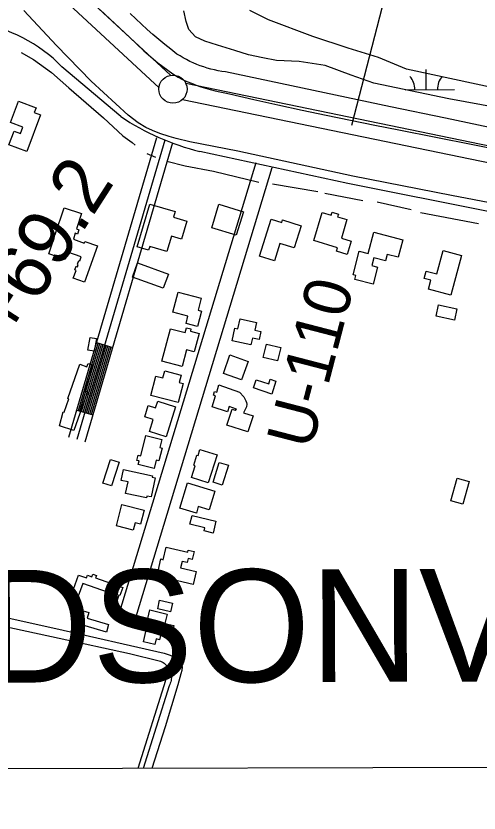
# Model space of a CAD drawing. Extents: x 3361039 to 3398939, y 576572 to 602007.
# Drawn here: x 3393518 to 3394340, y 581957 to 583372 of the extents above; entities that cross this region are included whole.
import ezdxf

# ---------------------------------------------------------------- set-up
doc = ezdxf.new("R2010")
doc.units = 0
for name, color, linetype in [('V-BLDG-OTLN', 7, 'Continuous'), ('V-DTCH-CNTR', 7, 'Continuous'), ('V-FLOD-BASE', 7, 'Continuous'), ('V-GRID-FRAM', 7, 'Continuous'), ('V-LEVE-TOET', 7, 'Continuous'), ('V-RIVR-EDGE', 7, 'Continuous'), ('V-RIVR-RANG', 7, 'Continuous'), ('V-RIVR-RANG-IDEN', 7, 'Continuous'), ('V-ROAD-CNTR', 7, 'Continuous'), ('V-SITE-VEGE', 7, 'Continuous'), ('V-SURV-IDEN', 7, 'Continuous'), ('V-SURV-LINE', 7, 'Continuous'), ('V-TOPO-GNAM-IDEN', 7, 'Continuous'), ('V-TOPO-SHOR', 7, 'Continuous'), ('V-WETL-SWMP', 7, 'Continuous')]:
    doc.layers.add(name, color=color, linetype=linetype)

msp = doc.modelspace()

# ---------------------------------------------------------------- linework, layer by layer
at = {"layer": 'V-BLDG-OTLN'}
for points in [[(3393523, 583220.9), (3393554.2, 583209.1), (3393551, 583200.7), (3393562.1, 583196.6), (3393537.7, 583131.6), (3393505.9, 583143.6), (3393515, 583168), (3393526.5, 583163.6), (3393530.8, 583174.8), (3393508.8, 583183.1)], [(3393733.7, 582962.4), (3393755.8, 583037.9), (3393800.7, 583024.8), (3393797.9, 583015.1), (3393821.5, 583008.2), (3393812.1, 582975.8), (3393794.1, 582981.1), (3393786.3, 582954.3), (3393755.7, 582963.2), (3393753.7, 582956.5)], [(3393878.4, 583037.9), (3393921.9, 583024.7), (3393909.2, 582982.9), (3393865.7, 582996)], [(3393620.5, 582975.9), (3393639.7, 582969), (3393640.8, 582972.1), (3393662.9, 582964.3), (3393640.1, 582899.7), (3393620.2, 582906.8), (3393625.1, 582920.5), (3393623, 582921.3), (3393625.3, 582927.9), (3393627.7, 582927.1), (3393629.1, 582931.2), (3393627.6, 582931.7), (3393629.9, 582938.2), (3393631.9, 582937.5), (3393634.3, 582944.3), (3393610.7, 582952.7), (3393606, 582939.6), (3393576.5, 582950), (3393583.4, 582969.4), (3393580.1, 582973.1), (3393582.2, 582980.7), (3393587.8, 582984.1), (3393603.7, 583031.8), (3393634.9, 583021.5), (3393625.9, 582994.2), (3393629.9, 582992.8), (3393627.4, 582985), (3393623.2, 582986.4)], [(3394088.8, 582960.7), (3394046.7, 582973.4), (3394061.9, 583023.5), (3394077.8, 583018.7), (3394079.4, 583023.9), (3394090.5, 583020.6), (3394089, 583015.6), (3394105.6, 583010.6), (3394095.7, 582977.9), (3394113.3, 582972.6), (3394106.1, 582949), (3394087, 582954.8)], [(3393950.5, 582945.7), (3393971, 583011.4), (3393990, 583005.4), (3393991.5, 583010), (3394024.1, 582999.8), (3394011.8, 582960.5), (3393986.8, 582968.3), (3393977.1, 582937.4)], [(3394153.5, 582988.4), (3394204.6, 582974.8), (3394196.3, 582943.7), (3394177, 582948.9), (3394173.9, 582937.2), (3394153.5, 582942.6), (3394149.9, 582929), (3394159.9, 582926.4), (3394151.8, 582896.1), (3394119.8, 582904.6), (3394121.6, 582911.2), (3394116.4, 582912.6), (3394127.5, 582954.5), (3394143.4, 582950.3)], [(3394289.9, 582876.3), (3394250.2, 582887.1), (3394254.6, 582903), (3394242.5, 582906.3), (3394246.1, 582919.2), (3394264.8, 582914.2), (3394276, 582955.6), (3394308.9, 582946.7)], [(3393734.3, 582933.7), (3393788.8, 582914), (3393779.7, 582888.9), (3393725.2, 582908.6)], [(3393796.8, 582846.2), (3393806.1, 582881.8), (3393847.2, 582871), (3393841.6, 582849.8), (3393847.8, 582848.1), (3393840.7, 582821), (3393820.3, 582826.4), (3393823.6, 582839.1)], [(3394267.7, 582859.1), (3394300.5, 582852.3), (3394296.3, 582832.3), (3394263.6, 582839.1)], [(3393935.3, 582788.1), (3393901.9, 582795.3), (3393906.7, 582817.9), (3393912.3, 582816.7), (3393916.1, 582834.4), (3393945.1, 582828.2), (3393942.1, 582814.4), (3393953, 582812.1), (3393949.9, 582797.8), (3393937.9, 582800.3)], [(3393777.1, 582759.3), (3393792.6, 582817), (3393818.5, 582810), (3393820.8, 582818.8), (3393828.9, 582816.6), (3393827.8, 582812.6), (3393843.5, 582808.3), (3393834.8, 582775.8), (3393821.2, 582779.5), (3393813.2, 582749.6)], [(3393646.1, 582778.9), (3393650.3, 582801.3), (3393661.2, 582799.3), (3393656.9, 582776.8)], [(3393963, 582789.8), (3393988.1, 582783.7), (3393982.3, 582759.7), (3393957.2, 582765.7)], [(3393886.4, 582737.4), (3393898.1, 582770.3), (3393930.1, 582758.8), (3393918.4, 582726)], [(3393595.6, 582644.4), (3393602.3, 582669.5), (3393604.1, 582668.9), (3393612.5, 582692.3), (3393610.2, 582693), (3393631.7, 582753.9), (3393644.3, 582749.4), (3393646.3, 582755.3), (3393654, 582752.6), (3393644.9, 582727), (3393647.8, 582725.9), (3393640.9, 582706.6), (3393645.3, 582705), (3393620.9, 582636.4)], [(3393757.6, 582698.6), (3393766.7, 582732.9), (3393779, 582729.7), (3393782.3, 582742.1), (3393811.3, 582734.4), (3393807.9, 582721.5), (3393815, 582719.6), (3393805.9, 582685.7)], [(3393972.3, 582701), (3393939.6, 582711.7), (3393944.4, 582726.4), (3393967, 582719.1), (3393969.6, 582727.1), (3393979.7, 582723.8)], [(3393878.5, 582717.5), (3393915.1, 582704), (3393922.4, 582695.7), (3393926.4, 582688.8), (3393927.3, 582686.2), (3393927.8, 582683.1), (3393927.6, 582678.3), (3393922.1, 582667.7), (3393939, 582662.2), (3393929.6, 582633.6), (3393892.7, 582645.7), (3393902, 582674), (3393907.5, 582672.2), (3393909.4, 582674.3), (3393896.7, 582678.6), (3393893.6, 582669.3), (3393866.4, 582678.1), (3393872.7, 582697.7), (3393868.8, 582699), (3393870.9, 582705.2), (3393874.5, 582704)], [(3393801.7, 582678.5), (3393785.2, 582625.1), (3393755.3, 582634.3), (3393762, 582656), (3393747.1, 582660.6), (3393753.2, 582680.4), (3393766.2, 582676.4), (3393769.9, 582688.3)], [(3393739.9, 582591.1), (3393748.9, 582627.1), (3393777.3, 582620), (3393773.8, 582606), (3393777.6, 582605), (3393771.9, 582582.3), (3393767.2, 582583.4), (3393763.4, 582568.5), (3393735.2, 582575.6), (3393736.8, 582582.1), (3393733.1, 582583), (3393735.5, 582592.2)], [(3393829.9, 582552.5), (3393836.5, 582573.6), (3393833.8, 582574.5), (3393839.4, 582592.5), (3393841.4, 582591.9), (3393844.7, 582602.4), (3393875.2, 582592.8), (3393859.5, 582543.2)], [(3393672.6, 582542.9), (3393686, 582585), (3393701.6, 582580), (3393688.2, 582538)], [(3393709.1, 582566.8), (3393760.7, 582556), (3393760.1, 582553.2), (3393765.4, 582552.1), (3393758.3, 582518.3), (3393750.7, 582519.9), (3393750, 582516.5), (3393713, 582524.3), (3393717.3, 582545.1), (3393705.1, 582547.7)], [(3393868.1, 582544.2), (3393879.1, 582579.5), (3393895.4, 582574.4), (3393884.4, 582539.1)], [(3393809.3, 582498.2), (3393822.6, 582543), (3393871.3, 582528.5), (3393861.4, 582495.3), (3393841.9, 582501.1), (3393838.5, 582489.6)], [(3394289.9, 582511.5), (3394301, 582551.5), (3394322.1, 582545.6), (3394311.1, 582505.7)], [(3393706.1, 582504.8), (3393745.8, 582495), (3393739.6, 582469.9), (3393729.7, 582472.4), (3393726.5, 582459.5), (3393696.7, 582466.9)], [(3393830.9, 582485.5), (3393873.1, 582475.2), (3393868, 582454.2), (3393852.4, 582458), (3393853.7, 582463.5), (3393827.1, 582470.1)], [(3393779.8, 582406.5), (3393785, 582429.1), (3393823.3, 582420.3), (3393824.1, 582423.7), (3393834.5, 582421.4), (3393831.3, 582407.3), (3393823.8, 582409), (3393822.2, 582401.8), (3393813.1, 582403.9), (3393810.4, 582392.1), (3393838.2, 582385.8), (3393833, 582363), (3393774.9, 582376.2), (3393776.9, 582385.2), (3393770.8, 582386.6), (3393775.7, 582408.2)], [(3393659.7, 582374.8), (3393707.9, 582357.7), (3393702.8, 582343.2), (3393701.1, 582343.8), (3393694.4, 582324.8), (3393676.7, 582331.1), (3393682.8, 582348.5), (3393636.9, 582364.7), (3393628.8, 582341.9), (3393619.8, 582345.1), (3393622.7, 582353.4), (3393620.3, 582354.2), (3393629.3, 582379.6), (3393643.5, 582374.5), (3393645.2, 582379.2), (3393653.2, 582376.3), (3393654.9, 582381), (3393661.1, 582378.8)], [(3393773.3, 582334.8), (3393795.9, 582329.8), (3393792.4, 582314.5), (3393769.9, 582319.6)], [(3393678.8, 582278.2), (3393625, 582294), (3393632, 582317.5), (3393647.7, 582312.9), (3393644.8, 582303.1), (3393682.8, 582291.9)], [(3393755.8, 582317.7), (3393786.8, 582310.2), (3393782.8, 582293.6), (3393798.5, 582289.8), (3393794.4, 582273), (3393776.1, 582277.4), (3393773.1, 582264.8), (3393767.4, 582266.2), (3393765, 582256.3), (3393744.7, 582261.2), (3393749.6, 582281.5), (3393746.9, 582282.1), (3393750.1, 582295.1), (3393747.2, 582295.8), (3393749, 582303.4), (3393752.3, 582302.6)]]:
    msp.add_lwpolyline(points, close=True, dxfattribs=at)
at = {"layer": 'V-DTCH-CNTR'}
msp.add_lwpolyline([(3393414.2, 582306.8), (3393594.9, 582267.7), (3393720.1, 582240.1), (3393772.4, 582227.3), (3393774.8, 582226.5), (3393777.1, 582225.5), (3393779.3, 582224.3), (3393781.4, 582223), (3393783.3, 582221.4), (3393785.2, 582219.8), (3393786.9, 582217.9), (3393788.4, 582216), (3393789.8, 582213.9), (3393791, 582211.7), (3393792, 582209.4), (3393792.8, 582207.1), (3393793.5, 582204.7), (3393793.9, 582202.2), (3393794.1, 582199.7), (3393794.1, 582197.2), (3393794, 582194.7), (3393793.6, 582192.3), (3393793, 582189.8), (3393792.2, 582187.5), (3393791.2, 582185.2), (3393790, 582183), (3393744.4, 582035.9)], dxfattribs=at)
at = {"layer": 'V-FLOD-BASE'}
msp.add_lwpolyline([(3393667.8, 583382.9), (3393693.8, 583358.9), (3393719.7, 583334.7), (3393745.4, 583310.3), (3393753.5, 583303.1), (3393761.9, 583296), (3393770.4, 583289.1), (3393779.1, 583282.4), (3393787.9, 583275.8), (3393796.8, 583269.5), (3393805.9, 583263.4), (3393813.8, 583259.6), (3393821.8, 583256.1), (3393829.9, 583252.7), (3393838.1, 583249.6), (3393846.4, 583246.7), (3393854.8, 583244), (3393863.2, 583241.5), (3393871.7, 583239.3), (3393880.2, 583237.3), (3393888.8, 583235.5), (3393897.4, 583233.9), (3393940.2, 583224), (3393983, 583214.4), (3394025.9, 583205), (3394068.8, 583195.9), (3394111.8, 583187), (3394154.8, 583178.3), (3394197.9, 583169.9), (3394263.4, 583157.2), (3394328.8, 583144.2), (3394394.2, 583131)], dxfattribs=at)
at = {"layer": 'V-GRID-FRAM'}
msp.add_lwpolyline([(3365114.8, 600140.3), (3396720.3, 600227.7), (3396778.5, 582044.3), (3365157.1, 581956.9), (3365114.8, 600140.3)], dxfattribs=at)
at = {"layer": 'V-LEVE-TOET'}
for points in [[(3395141.5, 582877), (3394929.4, 582922.4), (3394749.3, 582960.8), (3394578.2, 582996.8), (3394411.5, 583030.5), (3394290.9, 583053.6), (3394116.3, 583088), (3393912.1, 583132.2), (3393826.8, 583148.8), (3393802.7, 583154.7), (3393790.4, 583158.2), (3393773.6, 583163.4), (3393760.7, 583169.1), (3393748.9, 583174.3), (3393735, 583182.3), (3393717.7, 583196), (3393651.9, 583256.3), (3393590.1, 583319.9), (3393532.3, 583381.7)], [(3394377.8, 583170), (3394280.2, 583190.6), (3394182.7, 583211.1), (3394085.2, 583231.7), (3393987.6, 583252.3), (3393890.1, 583273), (3393883.6, 583273.9), (3393877.1, 583275.1), (3393870.6, 583276.4), (3393864.2, 583278), (3393857.8, 583279.8), (3393851.5, 583281.8), (3393845.2, 583283.9), (3393839.1, 583286.3), (3393833, 583288.9), (3393827, 583291.7), (3393821.1, 583294.7), (3393815.3, 583297.8), (3393809.6, 583301.2), (3393804, 583304.7), (3393793.1, 583313.1), (3393782.4, 583321.7), (3393771.8, 583330.4), (3393761.4, 583339.4), (3393751.1, 583348.5), (3393740.9, 583357.8), (3393731, 583367.2), (3393721.1, 583376.8)]]:
    msp.add_lwpolyline(points, dxfattribs=at)
at = {"layer": 'V-RIVR-EDGE'}
msp.add_spline([(3387368.6, 585771), (3387389, 585767.6), (3387407.3, 585766.1), (3387418.2, 585761.7), (3387425.5, 585756.5), (3387441.6, 585752.8), (3387452.6, 585751.4), (3387462.1, 585753.9), (3387477.4, 585758.2), (3387482.9, 585759.3), (3387491.7, 585759.3), (3387502.3, 585758.2), (3387510.3, 585756.3), (3387521.6, 585753), (3387530.1, 585752.3), (3387538.5, 585752.2), (3387549.8, 585752.2), (3387558.9, 585755.5), (3387571.4, 585756.9), (3387583.4, 585757.3), (3387598.4, 585756.1), (3387629.8, 585749.5), (3387659.8, 585743.5), (3387703.3, 585736.8), (3387727.4, 585734.2), (3387739.1, 585733.5), (3387750.8, 585734.2), (3387753.7, 585731.6), (3387763.2, 585723.9), (3387774.5, 585720.6), (3387790.6, 585719.8), (3387800.1, 585721.6), (3387814, 585720.1), (3387824.6, 585720.1), (3387847.3, 585714.2), (3387884.2, 585709.4), (3387930.2, 585702.7), (3387980.6, 585701.1), (3388035.1, 585696.5), (3388076, 585694.6), (3388096.9, 585693.8), (3388120.3, 585690.5), (3388145.1, 585685.3), (3388171.8, 585682.3), (3388198.8, 585676.8), (3388222.6, 585669.4), (3388245.6, 585660.6), (3388260.9, 585655.4), (3388279.6, 585655.4), (3388291.3, 585658.3), (3388298.9, 585663.7), (3388299.3, 585666.3), (3388299, 585670.7), (3388290.6, 585674.4), (3388291.7, 585677.3), (3388293.9, 585678.4), (3388303, 585677.6), (3388318.7, 585676.5), (3388334.1, 585672.8), (3388354.1, 585663.6), (3388357.1, 585659.9), (3388363.3, 585658.1), (3388368.4, 585658.1), (3388371, 585661), (3388375.3, 585662.1), (3388379, 585661.3), (3388383, 585659.1), (3388383.7, 585654.4), (3388384.1, 585649.3), (3388389.9, 585647.4), (3388406, 585642.3), (3388468.9, 585637.7), (3388491.5, 585635.8), (3388534.6, 585628.4), (3388578.1, 585619.2), (3388610.6, 585613.6), (3388635.9, 585612.1), (3388727.9, 585599.4), (3388768.5, 585591.7), (3388822.6, 585580.9), (3388865, 585570.6), (3388906.6, 585562.8), (3388924.1, 585559.5), (3388938.8, 585562), (3388961.4, 585563.4), (3388974.2, 585560.1), (3389007.5, 585553.4), (3389018.8, 585554.5), (3389027.2, 585555.9), (3389037.1, 585555.9), (3389051.7, 585553.7), (3389061.2, 585553.3), (3389081.3, 585552.1), (3389098.1, 585551), (3389120.4, 585548.7), (3389143.4, 585546.5), (3389160.2, 585542.1), (3389200.8, 585534.7), (3389222.3, 585525.1), (3389247.2, 585519.2), (3389280.4, 585509.6), (3389307.5, 585497.8), (3389334.5, 585487.2), (3389349.5, 585483.1), (3389361.5, 585483.1), (3389382.7, 585479), (3389397, 585476.8), (3389416.7, 585468.7), (3389441.9, 585458.4), (3389464.9, 585451.4), (3389479.5, 585449.2), (3389506.2, 585446.2), (3389533.2, 585447.2), (3389558.5, 585444.2), (3389577.8, 585437.9), (3389603.4, 585431.3), (3389618.7, 585425.1), (3389639.2, 585415.1), (3389657.8, 585410.3), (3389693.2, 585404.8), (3389768.9, 585383), (3389806.5, 585373), (3389854.3, 585362.3), (3389881.7, 585358.6), (3389913.9, 585354.5), (3389953.7, 585349.3), (3390008.2, 585341.8), (3390037.8, 585336.3), (3390074.3, 585327.8), (3390128, 585312.7), (3390164.5, 585301.6), (3390200.7, 585289.8), (3390292.7, 585255.6), (3390327.1, 585241.3), (3390360.7, 585231.7), (3390404.5, 585221), (3390454.9, 585214.3), (3390483.1, 585210.5), (3390491.8, 585209.4), (3390494.4, 585207.2), (3390501.3, 585201), (3390507.9, 585200.6), (3390527.3, 585196.2), (3390545.9, 585195), (3390557.6, 585194.3), (3390574.4, 585189.8), (3390605.5, 585179.5), (3390698.6, 585148.2), (3390763.2, 585126.9), (3390811.1, 585111), (3390852.4, 585097.8), (3390900.9, 585081.6), (3390948.1, 585063.5), (3390993.7, 585048.4), (3391036.8, 585031.9), (3391070.8, 585020.1), (3391140.5, 584997.6), (3391201.5, 584974.1), (3391247.5, 584957.5), (3391310.7, 584933.6), (3391362.2, 584914.8), (3391400.6, 584900.1), (3391441.8, 584885.7), (3391505.4, 584861.1), (3391563.5, 584841.9), (3391658.8, 584807.3), (3391712.8, 584786), (3391758.8, 584767.3), (3391796.1, 584749.6), (3391880.4, 584718.3), (3391926.8, 584701.4), (3391969.2, 584685.2), (3392003.9, 584666.9), (3392040, 584650.3), (3392077.6, 584636), (3392135.7, 584613.2), (3392164.9, 584598.1), (3392196, 584583.8), (3392224.8, 584578.2), (3392263.5, 584567.9), (3392290.6, 584559.8), (3392322.7, 584546.5), (3392396.5, 584512.7), (3392439.9, 584496.2), (3392471.7, 584484.8), (3392502, 584473.3), (3392510.8, 584467.5), (3392535.2, 584458.3), (3392606.1, 584432.9), (3392632.4, 584421.5), (3392666.7, 584406.8), (3392715.6, 584386.9), (3392777.4, 584364.8), (3392827, 584348.3), (3392863.6, 584335.4), (3392897.9, 584321.8), (3392928.6, 584307.8), (3392965.4, 584294.9), (3393010, 584279.1), (3393054.6, 584263.2), (3393092.5, 584248.5), (3393195.2, 584206.6), (3393234.2, 584187.9), (3393264.5, 584173.5), (3393294.1, 584162.1), (3393336.8, 584147.4), (3393374.5, 584136.3), (3393402.2, 584127.5), (3393414.3, 584119.8), (3393435.4, 584109.1), (3393459.2, 584098.1), (3393478.9, 584087.5), (3393513.6, 584076.4), (3393541.7, 584067.2), (3393588.1, 584047.4), (3393643.2, 584028.9), (3393668.4, 584018.3), (3393699.8, 584005), (3393737.1, 583991.8), (3393781.7, 583976), (3393884.7, 583943.2), (3393927, 583928.8), (3393981.1, 583908.2), (3394043.9, 583885.4), (3394095.8, 583868.1), (3394154.9, 583847.1), (3394200.2, 583830.5), (3394247, 583816.2), (3394293, 583801.4), (3394349.6, 583781.2), (3394409.1, 583754.7), (3394451.8, 583730.5), (3394470.5, 583720.2), (3394481.8, 583715.4), (3394494.2, 583713.6), (3394502.6, 583708.1), (3394507.3, 583700.4), (3394511.3, 583697.8), (3394522.7, 583692.3), (3394557.3, 583675.8), (3394600.4, 583659.9), (3394658.1, 583638.9), (3394704.5, 583623.5), (3394760.4, 583607.6), (3394824, 583588.8), (3394867.8, 583570.8), (3394925.9, 583546.9), (3394972.2, 583528.9), (3394995.6, 583520), (3395064.7, 583504.2), (3395088.4, 583499.3), (3395120.2, 583491.6), (3395149.1, 583480.5), (3395173.2, 583476.8), (3395201.3, 583471.3), (3395236.4, 583459.9), (3395256.8, 583451.8), (3395280.9, 583445.5), (3395300.3, 583445.1), (3395316.7, 583440.7), (3395324.4, 583433.3), (3395335.3, 583426), (3395353.6, 583417.9), (3395398.9, 583403.9), (3395426.3, 583397.2), (3395442, 583391), (3395455.9, 583383.3), (3395476, 583377.8), (3395495.7, 583369.3), (3395511, 583368.2), (3395530.4, 583365.9), (3395550.5, 583361.8), (3395654.6, 583334.9), (3395704.7, 583322.4), (3395743.7, 583306.9), (3395765.3, 583295.5), (3395788.3, 583286.3), (3395816.4, 583278.9), (3395861.7, 583270.8), (3395916.2, 583261.5), (3395960.7, 583252.6), (3396008.6, 583242.6), (3396060.8, 583230.5), (3396093.4, 583222.3), (3396135.4, 583208.7), (3396170.1, 583199.8), (3396204.4, 583191.3), (3396254.8, 583177.3), (3396301.2, 583165.9), (3396364.4, 583152.9), (3396399.1, 583144.4), (3396426.9, 583138.5), (3396463.1, 583133), (3396489.8, 583132.9), (3396523.4, 583130.2), (3396607.8, 583114), (3396670.3, 583102.1), (3396708.3, 583095.4), (3396743, 583089.5), (3396775.1, 583083.9)], degree=3, dxfattribs=at)
at = {"layer": 'V-RIVR-RANG'}
msp.add_line((3394114.5, 583178.3), (3394413, 584340.6), dxfattribs=at)
at = {"layer": 'V-ROAD-CNTR'}
for p, q in [((3393661.5, 582792.2), (3393690.3, 582783.8)), ((3393626.3, 582672.3), (3393655.1, 582663.9))]:
    msp.add_line(p, q, dxfattribs=at)
for points in [[(3393704.4, 583193.6), (3393600, 583282.2)], [(3393612.2, 582624.3), (3393768.2, 583156.2)], [(3393782.6, 583152), (3393626.6, 582620.1)], [(3393641, 582615.9), (3393797, 583147.7)], [(3395387.3, 582810.5), (3394613.8, 582973.7), (3394107.2, 583074.9), (3393844.4, 583131.7)], [(3393943.9, 583111.4), (3393702.3, 582314)], [(3393972.6, 583102.7), (3393731, 582305.3)], [(3393629.2, 582671.5), (3393664.3, 582791.4)], [(3393632, 582670.6), (3393667.2, 582790.6)], [(3393634.9, 582669.8), (3393670.1, 582789.7)], [(3393637.8, 582668.9), (3393673, 582788.9)], [(3393640.7, 582668.1), (3393675.9, 582788)], [(3393643.6, 582667.2), (3393678.7, 582787.2)], [(3393646.4, 582666.4), (3393681.6, 582786.3)], [(3393649.3, 582665.5), (3393684.5, 582785.5)], [(3393652.2, 582664.7), (3393687.4, 582784.6)]]:
    msp.add_lwpolyline(points, dxfattribs=at)
for centre, radius, start, end in [((3393403.2, 583087.8), 276.7, 44.6453, 80.4026), ((3393953.2, 583566.7), 448.4, 236.3034, 255.9618)]:
    msp.add_arc(centre, radius, start, end, dxfattribs=at)
at = {"layer": 'V-SITE-VEGE'}
for p, q in [((3393966.4, 583365.2), (3393933.2, 583381.8)), ((3394045.2, 583336.1), (3393966.4, 583365.2)), ((3394107.5, 583315.3), (3394045.2, 583336.1)), ((3394161.4, 583298.7), (3394107.5, 583315.3)), ((3394211.2, 583278), (3394161.4, 583298.7)), ((3394538.9, 583207.4), (3394211.2, 583278))]:
    msp.add_line(p, q, dxfattribs=at)
at = {"layer": 'V-SURV-LINE'}
for points in [[(3393569.5, 583474.1), (3393792.6, 583266.9)], [(3393772.2, 583244.9), (3393549.1, 583452.2)], [(3393819.7, 583252.9), (3395843.8, 582834.6)], [(3395837.7, 582805.3), (3393813.6, 583223.6)]]:
    msp.add_lwpolyline(points, dxfattribs=at)
msp.add_circle((3393797, 583242.3), 25, dxfattribs=at)
at = {"layer": 'V-TOPO-SHOR'}
for p, q in [((3393750.8, 583128), (3393766.2, 583121.7)), ((3393973.6, 583074.3), (3394054.2, 583060.3)), ((3394066.2, 583057.6), (3394133.6, 583044.6)), ((3394159, 583042), (3394219.7, 583028.8)), ((3394236, 583023.4), (3394339, 583003.9))]:
    msp.add_line(p, q, dxfattribs=at)
for points in [[(3393527.8, 583307.4), (3393549.6, 583294.9), (3393581.5, 583271.8), (3393612.5, 583244.5), (3393673.7, 583191.3), (3393708.1, 583159.7), (3393724.7, 583147.8), (3393730.2, 583142.8)], [(3393785.8, 583114.7), (3393818.7, 583106.2), (3393868.9, 583096.4), (3393949.1, 583076.9)], [(3393247.3, 582359.3), (3393420.5, 582322), (3393588.9, 582284.5), (3393781.6, 582240.8), (3393792.2, 582237.2), (3393801.3, 582232.8), (3393807, 582229), (3393810.1, 582226.1), (3393811.5, 582223), (3393812.3, 582219.5), (3393813.2, 582216.7), (3393812.5, 582210.1), (3393811, 582204.4), (3393805.7, 582184.9), (3393783.4, 582109.8), (3393759.5, 582036)], [(3393783.8, 582192.1), (3393734.4, 582035.9)]]:
    msp.add_lwpolyline(points, dxfattribs=at)
at = {"layer": 'V-WETL-SWMP'}
for p, q in [((3393820.2, 583362.2), (3393816.5, 583381.6)), ((3393825.2, 583348), (3393820.2, 583362.2)), ((3393836.9, 583335.2), (3393825.2, 583348)), ((3393853.4, 583327.6), (3393836.9, 583335.2)), ((3393876.2, 583320.2), (3393853.4, 583327.6)), ((3393906.9, 583310.9), (3393876.2, 583320.2)), ((3393931.2, 583303.5), (3393906.9, 583310.9)), ((3393956.4, 583298.1), (3393931.2, 583303.5)), ((3393980.4, 583293.2), (3393956.4, 583298.1)), ((3394020.6, 583291.2), (3393980.4, 583293.2)), ((3394067.1, 583284.4), (3394020.6, 583291.2)), ((3394113, 583267.4), (3394067.1, 583284.4)), ((3394246.1, 583241.5), (3394246, 583277.5)), ((3394153.5, 583253.2), (3394113, 583267.4)), ((3394286.5, 583225.1), (3394153.5, 583253.2)), ((3394209.1, 583241.4), (3394296.1, 583241.7)), ((3394421.8, 583200), (3394286.5, 583225.1))]:
    msp.add_line(p, q, dxfattribs=at)
for centre, start, end in [((3394190.8, 583241.8), 359.3865, 40.9302), ((3394301.3, 583242.1), 139.3865, 180.9301)]:
    msp.add_arc(centre, 35.2, start, end, dxfattribs=at)

# ---------------------------------------------------------------- texts
at = {"layer": 'V-RIVR-RANG-IDEN'}
msp.add_text('U-110', height=83, rotation=75.4573, dxfattribs=at).set_placement((3394042.5, 582600.2))
at = {"layer": 'V-SURV-IDEN'}
msp.add_text('50+69.2', height=100, rotation=57.2873, dxfattribs=at).set_placement((3393431.2, 582667.7))
at = {"layer": 'V-TOPO-GNAM-IDEN'}
msp.add_text('DONALDSONVILLE', height=200, rotation=0.1198, dxfattribs=at).set_placement((3392539.6, 582186.6))

doc.saveas('drawing.dxf')
